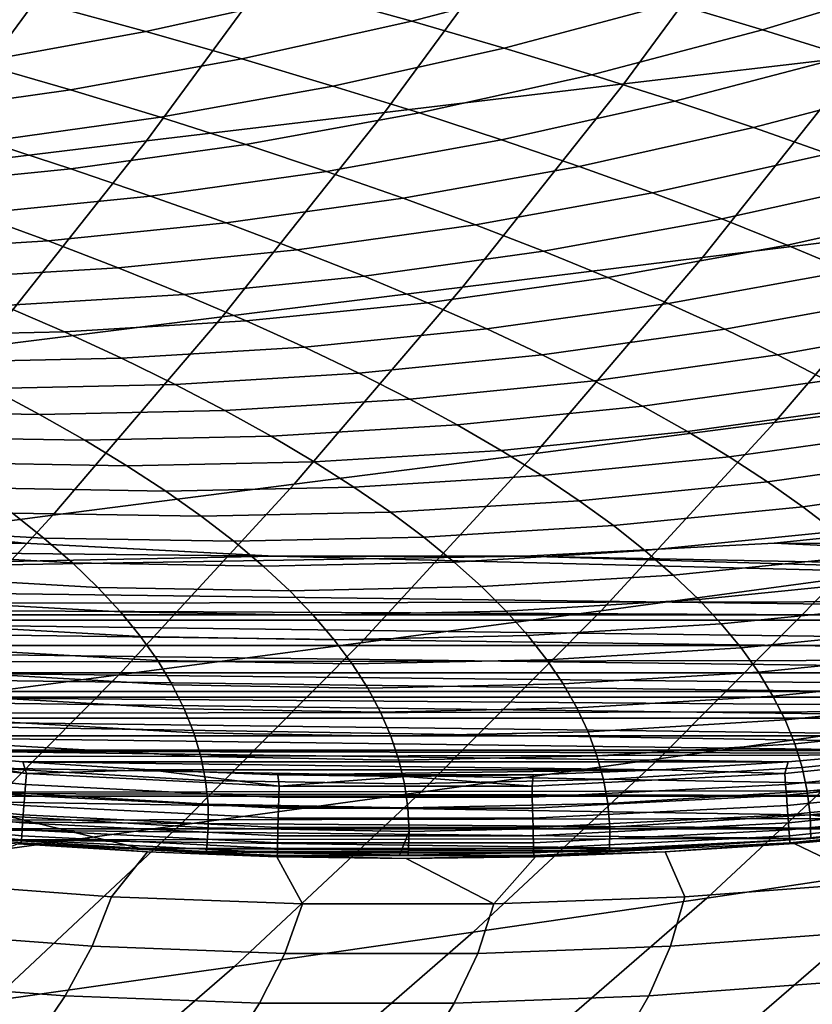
# Model space of a CAD drawing. Header units: metres. Extents: x -240 to 45, y -77 to 27.
# Tile 1025 of 1056: x 24.44 to 27.34, y -19.37 to -15.77. Entities that reach past the tile are written whole.
import ezdxf

# ---------------------------------------------------------------- set-up
doc = ezdxf.new("R2010")
doc.units = ezdxf.units.M
doc.layers.add('solid_102011X2', color=7, linetype='CONTINUOUS')

msp = doc.modelspace()

# ---------------------------------------------------------------- linework, layer by layer
at = {"layer": 'solid_102011X2'}
for points in [[(28.080963, -15.143641, 28.755054), (27.522615, -15.903273, 28.885918), (26.649399, -16.006678, 24.622259), (27.21102, -15.242139, 24.489246)], [(27.21102, -15.242139, 24.489246), (26.649399, -16.006678, 24.622259), (25.775511, -16.110409, 20.384056), (26.340574, -15.340939, 20.249567)], [(26.340574, -15.340939, 20.249567), (25.775511, -16.110409, 20.384056), (24.906429, -16.214472, 16.170813), (25.475111, -15.440042, 16.035538)], [(25.475111, -15.440042, 16.035538), (24.906429, -16.214472, 16.170813), (24.047485, -16.318872, 11.981936), (24.619967, -15.539454, 11.846575)], [(26.131123, -15.517111, 260.604279), (25.520802, -15.678393, 260.501282), (25.875071, -15.777173, 258.439484), (26.48979, -15.614876, 258.537964)], [(27.443232, -15.524465, 256.562469), (26.831087, -15.712051, 256.469482), (27.155443, -15.808624, 254.399017), (27.771767, -15.619885, 254.487671)], [(24.619967, -15.539454, 11.846575), (24.047485, -16.318872, 11.981936), (23.20401, -16.42362, 7.816832), (23.780464, -15.639178, 7.682098)], [(25.148829, -15.579029, 262.560577), (24.537197, -15.715233, 262.451965), (24.90464, -15.815465, 260.397308), (25.520802, -15.678393, 260.501282)], [(24.151718, -15.614426, 264.503876), (23.539892, -15.725633, 264.389709), (23.920712, -15.827158, 262.342499), (24.537197, -15.715233, 262.451965)], [(26.48979, -15.614876, 258.537964), (25.875071, -15.777173, 258.439484), (26.212059, -15.875358, 256.375458), (26.831087, -15.712051, 256.469482)], [(27.771767, -15.619885, 254.487671), (27.155443, -15.808624, 254.399017), (27.463282, -15.904583, 252.326813), (28.0837, -15.714699, 252.411194)], [(25.520802, -15.678393, 260.501282), (24.90464, -15.815465, 260.397308), (25.254471, -15.915109, 258.340057), (25.875071, -15.777173, 258.439484)], [(24.537197, -15.715233, 262.451965), (23.920712, -15.827158, 262.342499), (24.28359, -15.928102, 260.29248), (24.90464, -15.815465, 260.397308)], [(26.831087, -15.712051, 256.469482), (26.212059, -15.875358, 256.375458), (26.532188, -15.972934, 254.309372), (27.155443, -15.808624, 254.399017)], [(25.875071, -15.777173, 258.439484), (25.254471, -15.915109, 258.340057), (25.587107, -16.014151, 256.280518), (26.212059, -15.875358, 256.375458)], [(24.90464, -15.815465, 260.397308), (24.28359, -15.928102, 260.29248), (24.628946, -16.028456, 258.239868), (25.254471, -15.915109, 258.340057)], [(27.155443, -15.808624, 254.399017), (26.532188, -15.972934, 254.309372), (26.835886, -16.069889, 252.241501), (27.463282, -15.904583, 252.326813)], [(28.389492, -15.800186, 33.1754), (27.807459, -16.533319, 33.309639), (26.937319, -16.641142, 29.023098), (27.522615, -15.903273, 28.885918)], [(26.212059, -15.875358, 256.375458), (25.587107, -16.014151, 256.280518), (25.902971, -16.112579, 254.218887), (26.532188, -15.972934, 254.309372)], [(24.28359, -15.928102, 260.29248), (23.658607, -16.016127, 260.187012), (23.99946, -16.117033, 258.139038), (24.628946, -16.028456, 258.239868)], [(25.254471, -15.915109, 258.340057), (24.628946, -16.028456, 258.239868), (24.957197, -16.128202, 256.184845), (25.587107, -16.014151, 256.280518)], [(27.522615, -15.903273, 28.885918), (26.937319, -16.641142, 29.023098), (26.060669, -16.749306, 24.761694), (26.649399, -16.006678, 24.622259)], [(27.463282, -15.904583, 252.326813), (26.835886, -16.069889, 252.241501), (27.123571, -16.16621, 250.172028), (27.755028, -15.999914, 250.253113)], [(26.532188, -15.972934, 254.309372), (25.902971, -16.112579, 254.218887), (26.202488, -16.210381, 252.155365), (26.835886, -16.069889, 252.241501)], [(27.755028, -15.999914, 250.253113), (27.123571, -16.16621, 250.172028), (27.39567, -16.261887, 248.101181), (28.031109, -16.094606, 248.178085)], [(24.628946, -16.028456, 258.239868), (23.99946, -16.117033, 258.139038), (24.323299, -16.217329, 256.088593), (24.957197, -16.128202, 256.184845)], [(25.587107, -16.014151, 256.280518), (24.957197, -16.128202, 256.184845), (25.268763, -16.227329, 254.127686), (25.902971, -16.112579, 254.218887)], [(26.649399, -16.006678, 24.622259), (26.060669, -16.749306, 24.761694), (25.183167, -16.857819, 20.525038), (25.775511, -16.110409, 20.384056)], [(26.835886, -16.069889, 252.241501), (26.202488, -16.210381, 252.155365), (26.486073, -16.307545, 250.090179), (27.123571, -16.16621, 250.172028)], [(25.775511, -16.110409, 20.384056), (25.183167, -16.857819, 20.525038), (24.310284, -16.966694, 16.312618), (24.906429, -16.214472, 16.170813)], [(25.902971, -16.112579, 254.218887), (25.268763, -16.227329, 254.127686), (25.564064, -16.325829, 252.068558), (26.202488, -16.210381, 252.155365)], [(24.957197, -16.128202, 256.184845), (24.323299, -16.217329, 256.088593), (24.630539, -16.317005, 254.035904), (25.268763, -16.227329, 254.127686)], [(27.123571, -16.16621, 250.172028), (26.486073, -16.307545, 250.090179), (26.754152, -16.404055, 248.023544), (27.39567, -16.261887, 248.101181)], [(24.906429, -16.214472, 16.170813), (24.310284, -16.966694, 16.312618), (23.447355, -17.075941, 12.123834), (24.047485, -16.318872, 11.981936)], [(24.323299, -16.217329, 256.088593), (23.686396, -16.281416, 255.991867), (23.98929, -16.381483, 253.943695), (24.630539, -16.317005, 254.035904)], [(26.202488, -16.210381, 252.155365), (25.564064, -16.325829, 252.068558), (25.843517, -16.423681, 250.00769), (26.486073, -16.307545, 250.090179)], [(25.268763, -16.227329, 254.127686), (24.630539, -16.317005, 254.035904), (24.921598, -16.416046, 251.981186), (25.564064, -16.325829, 252.068558)], [(27.39567, -16.261887, 248.101181), (26.754152, -16.404055, 248.023544), (27.007147, -16.499903, 245.955627), (27.652607, -16.356903, 246.029129)], [(24.630539, -16.317005, 254.035904), (23.98929, -16.381483, 253.943695), (24.276089, -16.480915, 251.893433), (24.921598, -16.416046, 251.981186)], [(25.564064, -16.325829, 252.068558), (24.921598, -16.416046, 251.981186), (25.196896, -16.514441, 249.924667), (25.843517, -16.423681, 250.00769)], [(26.486073, -16.307545, 250.090179), (25.843517, -16.423681, 250.00769), (26.107546, -16.52088, 247.945282), (26.754152, -16.404055, 248.023544)], [(27.652607, -16.356903, 246.029129), (27.007147, -16.499903, 245.955627), (27.24548, -16.595074, 243.886642), (27.894808, -16.45125, 243.956085)], [(24.921598, -16.416046, 251.981186), (24.276089, -16.480915, 251.893433), (24.547207, -16.579697, 249.841263), (25.196896, -16.514441, 249.924667)], [(25.843517, -16.423681, 250.00769), (25.196896, -16.514441, 249.924667), (25.456844, -16.612175, 247.866531), (26.107546, -16.52088, 247.945282)], [(26.754152, -16.404055, 248.023544), (26.107546, -16.52088, 247.945282), (26.356565, -16.617409, 245.881531), (27.007147, -16.499903, 245.955627)], [(28.665417, -16.425827, 37.621693), (28.060621, -17.131779, 37.758163), (27.199419, -17.243835, 33.449875), (27.807459, -16.533319, 33.309639)], [(27.894808, -16.45125, 243.956085), (27.24548, -16.595074, 243.886642), (27.46957, -16.689554, 241.816772), (28.122694, -16.544912, 241.882248)], [(24.276089, -16.480915, 251.893433), (23.628527, -16.520317, 251.805389), (23.895454, -16.619335, 249.757614), (24.547207, -16.579697, 249.841263)], [(27.007147, -16.499903, 245.955627), (26.356565, -16.617409, 245.881531), (26.590998, -16.713257, 243.816635), (27.24548, -16.595074, 243.886642)], [(25.196896, -16.514441, 249.924667), (24.547207, -16.579697, 249.841263), (24.803059, -16.677816, 247.787415), (25.456844, -16.612175, 247.866531)], [(26.107546, -16.52088, 247.945282), (25.456844, -16.612175, 247.866531), (25.701866, -16.709236, 245.806976), (26.356565, -16.617409, 245.881531)], [(27.807459, -16.533319, 33.309639), (27.199419, -17.243835, 33.449875), (26.325871, -17.356241, 29.166407), (26.937319, -16.641142, 29.023098)], [(24.547207, -16.579697, 249.841263), (23.895454, -16.619335, 249.757614), (24.147198, -16.71769, 247.708054), (24.803059, -16.677816, 247.787415)], [(25.456844, -16.612175, 247.866531), (24.803059, -16.677816, 247.787415), (25.044062, -16.775261, 245.732056), (25.701866, -16.709236, 245.806976)], [(26.356565, -16.617409, 245.881531), (25.701866, -16.709236, 245.806976), (25.932375, -16.805613, 243.746185), (26.590998, -16.713257, 243.816635)], [(27.24548, -16.595074, 243.886642), (26.590998, -16.713257, 243.816635), (26.811264, -16.808411, 241.750778), (27.46957, -16.689554, 241.816772)], [(26.937319, -16.641142, 29.023098), (26.325871, -17.356241, 29.166407), (25.445631, -17.469011, 24.907358), (26.060669, -16.749306, 24.761694)], [(24.803059, -16.677816, 247.787415), (24.147198, -16.71769, 247.708054), (24.384171, -16.815365, 245.656921), (25.044062, -16.775261, 245.732056)], [(25.701866, -16.709236, 245.806976), (25.044062, -16.775261, 245.732056), (25.27063, -16.872019, 243.675415), (25.932375, -16.805613, 243.746185)], [(26.590998, -16.713257, 243.816635), (25.932375, -16.805613, 243.746185), (26.148792, -16.901293, 241.684372), (26.811264, -16.808411, 241.750778)], [(27.46957, -16.689554, 241.816772), (26.811264, -16.808411, 241.750778), (27.017782, -16.902857, 239.684174), (27.679844, -16.783333, 239.746231)], [(26.060669, -16.749306, 24.761694), (25.445631, -17.469011, 24.907358), (24.564352, -17.582157, 20.672318), (25.183167, -16.857819, 20.525038)], [(25.044062, -16.775261, 245.732056), (24.384171, -16.815365, 245.656921), (24.606785, -16.912354, 243.604416), (25.27063, -16.872019, 243.675415)], [(27.679844, -16.783333, 239.746231), (27.017782, -16.902857, 239.684174), (27.210974, -16.996584, 237.61702), (27.87672, -16.876398, 237.675201)], [(24.384171, -16.815365, 245.656921), (23.723209, -16.829483, 245.581665), (23.941862, -16.926552, 243.53331), (24.606785, -16.912354, 243.604416)], [(25.932375, -16.805613, 243.746185), (25.27063, -16.872019, 243.675415), (25.483179, -16.968075, 241.617661), (26.148792, -16.901293, 241.684372)], [(26.811264, -16.808411, 241.750778), (26.148792, -16.901293, 241.684372), (26.351532, -16.99626, 239.621735), (27.017782, -16.902857, 239.684174)], [(25.183167, -16.857819, 20.525038), (24.564352, -17.582157, 20.672318), (23.6875, -17.695696, 16.460764), (24.310284, -16.966694, 16.312618)], [(25.27063, -16.872019, 243.675415), (24.606785, -16.912354, 243.604416), (24.815453, -17.008638, 241.550735), (25.483179, -16.968075, 241.617661)], [(26.148792, -16.901293, 241.684372), (25.483179, -16.968075, 241.617661), (25.682123, -17.063417, 239.559006), (26.351532, -16.99626, 239.621735)], [(27.017782, -16.902857, 239.684174), (26.351532, -16.99626, 239.621735), (26.541014, -17.090504, 237.558456), (27.210974, -16.996584, 237.61702)], [(27.87672, -16.876398, 237.675201), (27.210974, -16.996584, 237.61702), (27.391258, -17.089579, 235.549484), (28.060623, -16.968735, 235.603882)], [(24.606785, -16.912354, 243.604416), (23.941862, -16.926552, 243.53331), (24.146645, -17.022917, 241.483704), (24.815453, -17.008638, 241.550735)], [(25.483179, -16.968075, 241.617661), (24.815453, -17.008638, 241.550735), (25.01059, -17.104208, 239.496078), (25.682123, -17.063417, 239.559006)], [(24.815453, -17.008638, 241.550735), (24.146645, -17.022917, 241.483704), (24.337967, -17.118567, 239.433044), (25.01059, -17.104208, 239.496078)], [(26.351532, -16.99626, 239.621735), (25.682123, -17.063417, 239.559006), (25.867878, -17.158033, 237.499634), (26.541014, -17.090504, 237.558456)], [(27.210974, -16.996584, 237.61702), (26.541014, -17.090504, 237.558456), (26.717655, -17.184011, 235.494751), (27.391258, -17.089579, 235.549484)], [(25.682123, -17.063417, 239.559006), (25.01059, -17.104208, 239.496078), (25.192606, -17.199049, 237.440628), (25.867878, -17.158033, 237.499634)], [(23.841591, -17.202335, 237.300888), (24.516239, -17.213488, 237.381531), (24.337967, -17.118567, 239.433044), (23.667303, -17.107544, 239.34729)], [(25.01059, -17.104208, 239.496078), (24.337967, -17.118567, 239.433044), (24.516239, -17.213488, 237.381531), (25.192606, -17.199049, 237.440628)], [(26.541014, -17.090504, 237.558456), (25.867878, -17.158033, 237.499634), (26.040859, -17.251909, 235.439758), (26.717655, -17.184011, 235.494751)], [(27.391258, -17.089579, 235.549484), (26.717655, -17.184011, 235.494751), (26.88187, -17.276773, 233.430801), (27.55905, -17.181829, 233.481796)], [(28.060621, -17.131779, 37.758163), (27.430822, -17.814331, 37.900272), (26.566248, -17.930801, 33.595909), (27.199419, -17.243835, 33.449875)], [(25.867878, -17.158033, 237.499634), (25.192606, -17.199049, 237.440628), (25.361917, -17.29315, 235.384598), (26.040859, -17.251909, 235.439758)], [(26.717655, -17.184011, 235.494751), (26.040859, -17.251909, 235.439758), (26.201479, -17.345037, 233.379562), (26.88187, -17.276773, 233.430801)], [(27.55905, -17.181829, 233.481796), (26.88187, -17.276773, 233.430801), (27.034006, -17.368801, 231.366699), (27.714705, -17.273354, 231.414032)], [(24.003326, -17.296385, 235.253754), (24.681873, -17.307667, 235.329346), (24.516239, -17.213488, 237.381531), (23.841591, -17.202335, 237.300888)], [(25.192606, -17.199049, 237.440628), (24.516239, -17.213488, 237.381531), (24.681873, -17.307667, 235.329346), (25.361917, -17.29315, 235.384598)], [(26.040859, -17.251909, 235.439758), (25.361917, -17.29315, 235.384598), (25.518929, -17.386499, 233.328171), (26.201479, -17.345037, 233.379562)], [(27.199419, -17.243835, 33.449875), (26.566248, -17.930801, 33.595909), (25.689154, -18.047636, 29.315639), (26.325871, -17.356241, 29.166407)], [(24.152912, -17.389685, 233.206085), (24.835274, -17.401094, 233.276703), (24.681873, -17.307667, 235.329346), (24.003326, -17.296385, 235.253754)], [(25.361917, -17.29315, 235.384598), (24.681873, -17.307667, 235.329346), (24.835274, -17.401094, 233.276703), (25.518929, -17.386499, 233.328171)], [(26.88187, -17.276773, 233.430801), (26.201479, -17.345037, 233.379562), (26.350082, -17.437429, 231.319153), (27.034006, -17.368801, 231.366699)], [(27.714705, -17.273354, 231.414032), (27.034006, -17.368801, 231.366699), (27.17436, -17.460138, 229.302475), (27.858519, -17.364187, 229.346207)], [(26.325871, -17.356241, 29.166407), (25.689154, -18.047636, 29.315639), (24.805185, -18.16486, 25.05904), (25.445631, -17.469011, 24.907358)], [(26.201479, -17.345037, 233.379562), (25.518929, -17.386499, 233.328171), (25.663988, -17.479113, 231.271469), (26.350082, -17.437429, 231.319153)], [(27.034006, -17.368801, 231.366699), (26.350082, -17.437429, 231.319153), (26.486959, -17.529127, 229.25856), (27.17436, -17.460138, 229.302475)], [(27.858519, -17.364187, 229.346207), (27.17436, -17.460138, 229.302475), (27.303219, -17.550825, 227.238144), (27.990786, -17.454376, 227.278336)], [(24.290682, -17.482248, 231.157974), (24.976782, -17.493784, 231.223694), (24.835274, -17.401094, 233.276703), (24.152912, -17.389685, 233.206085)], [(25.518929, -17.386499, 233.328171), (24.835274, -17.401094, 233.276703), (24.976782, -17.493784, 231.223694), (25.663988, -17.479113, 231.271469)], [(26.350082, -17.437429, 231.319153), (25.663988, -17.479113, 231.271469), (25.797377, -17.57103, 229.214493), (26.486959, -17.529127, 229.25856)], [(25.445631, -17.469011, 24.907358), (24.805185, -18.16486, 25.05904), (23.919977, -18.282486, 20.825684), (24.564352, -17.582157, 20.672318)], [(25.663988, -17.479113, 231.271469), (24.976782, -17.493784, 231.223694), (25.106676, -17.585779, 229.170364), (25.797377, -17.57103, 229.214493)], [(27.17436, -17.460138, 229.302475), (26.486959, -17.529127, 229.25856), (26.612394, -17.620173, 227.197769), (27.303219, -17.550825, 227.238144)], [(27.990786, -17.454376, 227.278336), (27.303219, -17.550825, 227.238144), (27.420876, -17.640902, 225.173706), (28.111801, -17.543957, 225.210434)], [(24.416912, -17.574118, 229.109467), (25.106676, -17.585779, 229.170364), (24.976782, -17.493784, 231.223694), (24.290682, -17.482248, 231.157974)], [(23.839531, -17.626287, 227.003754), (24.531878, -17.665335, 227.060562), (24.416912, -17.574118, 229.109467), (23.728159, -17.535337, 229.047836)], [(26.486959, -17.529127, 229.25856), (25.797377, -17.57103, 229.214493), (25.919376, -17.662292, 227.157272), (26.612394, -17.620173, 227.197769)], [(27.303219, -17.550825, 227.238144), (26.612394, -17.620173, 227.197769), (26.726677, -17.710604, 225.136826), (27.420876, -17.640902, 225.173706)], [(28.107353, -17.590187, 200), (27.198799, -17.684099, 200), (31.363737, -17.68832, 200), (31.807102, -17.54245, 200)], [(24.564352, -17.582157, 20.672318), (23.919977, -18.282486, 20.825684), (23.038992, -18.400536, 16.615026), (23.6875, -17.695696, 16.460764)], [(24.531878, -17.665335, 227.060562), (25.225237, -17.677118, 227.116699), (25.106676, -17.585779, 229.170364), (24.416912, -17.574118, 229.109467)], [(25.797377, -17.57103, 229.214493), (25.106676, -17.585779, 229.170364), (25.225237, -17.677118, 227.116699), (25.919376, -17.662292, 227.157272)], [(19.371922, -17.668888, 200.399994), (19.343143, -17.658232, 200.399994), (23.552605, -17.590189, 200.399994), (24.46114, -17.684101, 200.399994)], [(24.461153, -17.684099, 200), (23.552599, -17.590187, 200), (20.341372, -17.688555, 200)], [(24.46114, -17.684101, 200.399994), (23.552605, -17.590189, 200.399994), (23.552599, -17.590187, 200), (24.461153, -17.684099, 200)], [(26.612394, -17.620173, 227.197769), (25.919376, -17.662292, 227.157272), (26.030273, -17.752941, 225.099823), (26.726677, -17.710604, 225.136826)], [(28.107347, -17.590189, 200.399994), (27.198814, -17.684101, 200.399994), (27.198799, -17.684099, 200), (28.107353, -17.590187, 200)], [(31.652145, -17.890656, 200.399994), (27.198814, -17.684101, 200.399994), (28.107347, -17.590189, 200.399994), (32.316547, -17.658194, 200.399994)], [(23.939974, -17.716627, 224.959244), (24.635849, -17.755939, 225.011307), (24.531878, -17.665335, 227.060562), (23.839531, -17.626287, 227.003754)], [(27.420876, -17.640902, 225.173706), (26.726677, -17.710604, 225.136826), (26.83009, -17.800465, 223.075729), (27.52762, -17.73041, 223.109207)], [(19.371922, -17.668888, 200.399994), (24.46114, -17.684101, 200.399994), (25.373295, -17.731119, 200.399994)], [(20.067715, -17.910368, 200.399994), (19.371922, -17.668888, 200.399994), (25.373295, -17.731119, 200.399994), (31.652145, -17.890656, 200.399994)], [(24.461153, -17.684099, 200), (20.341372, -17.688555, 200), (20.788391, -17.823141, 200), (25.373312, -17.731115, 200)], [(25.373295, -17.731119, 200.399994), (24.46114, -17.684101, 200.399994), (24.461153, -17.684099, 200), (25.373312, -17.731115, 200)], [(24.635849, -17.755939, 225.011307), (25.332741, -17.767843, 225.062744), (25.225237, -17.677118, 227.116699), (24.531878, -17.665335, 227.060562)], [(25.919376, -17.662292, 227.157272), (25.225237, -17.677118, 227.116699), (25.332741, -17.767843, 225.062744), (26.030273, -17.752941, 225.099823)], [(27.198799, -17.684099, 200), (26.286642, -17.731115, 200), (30.91671, -17.822927, 200), (31.363737, -17.68832, 200)], [(27.198814, -17.684101, 200.399994), (26.286657, -17.731119, 200.399994), (26.286642, -17.731115, 200), (27.198799, -17.684099, 200)], [(31.652145, -17.890656, 200.399994), (26.286657, -17.731119, 200.399994), (27.198814, -17.684101, 200.399994)], [(26.286642, -17.731115, 200), (20.788391, -17.823141, 200), (30.466623, -17.946064, 200), (30.91671, -17.822927, 200)], [(26.286642, -17.731115, 200), (25.373312, -17.731115, 200), (20.788391, -17.823141, 200)], [(24.029757, -17.806398, 222.914337), (24.729103, -17.845972, 222.961716), (24.635849, -17.755939, 225.011307), (23.939974, -17.716627, 224.959244)], [(26.286657, -17.731119, 200.399994), (25.373295, -17.731119, 200.399994), (25.373312, -17.731115, 200), (26.286642, -17.731115, 200)], [(31.652145, -17.890656, 200.399994), (25.373295, -17.731119, 200.399994), (26.286657, -17.731119, 200.399994)], [(26.726677, -17.710604, 225.136826), (26.030273, -17.752941, 225.099823), (26.130344, -17.843018, 223.04216), (26.83009, -17.800465, 223.075729)], [(28.277311, -17.698212, 42.229778), (27.626703, -18.352207, 42.372509), (26.776896, -18.472567, 38.047829), (27.430822, -17.814331, 37.900272)], [(27.52762, -17.73041, 223.109207), (26.83009, -17.800465, 223.075729), (26.922924, -17.889797, 221.014511), (27.623745, -17.819389, 221.044617)], [(24.729103, -17.845972, 222.961716), (25.429466, -17.857994, 223.00853), (25.332741, -17.767843, 225.062744), (24.635849, -17.755939, 225.011307)], [(26.030273, -17.752941, 225.099823), (25.332741, -17.767843, 225.062744), (25.429466, -17.857994, 223.00853), (26.130344, -17.843018, 223.04216)], [(26.83009, -17.800465, 223.075729), (26.130344, -17.843018, 223.04216), (26.219877, -17.932562, 220.984299), (26.922924, -17.889797, 221.014511)], [(20.788391, -17.823141, 200), (21.23847, -17.946259, 200), (30.466623, -17.946064, 200)], [(24.10915, -17.895641, 220.869049), (24.811911, -17.935472, 220.911804), (24.729103, -17.845972, 222.961716), (24.029757, -17.806398, 222.914337)], [(27.430822, -17.814331, 37.900272), (26.776896, -18.472567, 38.047829), (25.908833, -18.593292, 33.747536), (26.566248, -17.930801, 33.595909)], [(27.623745, -17.819389, 221.044617), (26.922924, -17.889797, 221.014511), (27.005461, -17.978638, 218.953171), (27.709538, -17.907881, 218.979996)], [(24.811911, -17.935472, 220.911804), (25.515692, -17.947615, 220.954041), (25.429466, -17.857994, 223.00853), (24.729103, -17.845972, 222.961716)], [(26.130344, -17.843018, 223.04216), (25.429466, -17.857994, 223.00853), (25.515692, -17.947615, 220.954041), (26.219877, -17.932562, 220.984299)], [(31.420855, -17.96505, 200.399994), (20.067715, -17.910368, 200.399994), (31.652145, -17.890656, 200.399994)], [(31.420855, -17.96505, 200.399994), (20.238819, -17.965082, 200.399994), (20.067715, -17.910368, 200.399994)], [(24.178421, -17.984396, 218.82341), (24.884544, -18.024487, 218.861603), (24.811911, -17.935472, 220.911804), (24.10915, -17.895641, 220.869049)], [(26.922924, -17.889797, 221.014511), (26.219877, -17.932562, 220.984299), (26.29915, -18.021616, 218.92627), (27.005461, -17.978638, 218.953171)], [(27.709538, -17.907881, 218.979996), (27.005461, -17.978638, 218.953171), (27.077991, -18.067032, 216.891754), (27.78529, -17.995926, 216.915329)], [(21.23847, -17.946259, 200), (30.013525, -18.057693, 200), (30.466623, -17.946064, 200)], [(21.23847, -17.946259, 200), (21.691563, -18.057863, 200), (30.013525, -18.057693, 200)], [(24.884544, -18.024487, 218.861603), (25.591696, -18.036745, 218.899338), (25.515692, -17.947615, 220.954041), (24.811911, -17.935472, 220.911804)], [(26.566248, -17.930801, 33.595909), (25.908833, -18.593292, 33.747536), (25.02807, -18.714403, 29.470583), (25.689154, -18.047636, 29.315639)], [(26.219877, -17.932562, 220.984299), (25.515692, -17.947615, 220.954041), (25.591696, -18.036745, 218.899338), (26.29915, -18.021616, 218.92627)], [(31.420855, -17.96505, 200.399994), (30.948364, -18.106794, 200.399994), (20.238819, -17.965082, 200.399994)], [(30.948364, -18.106794, 200.399994), (20.772289, -18.12413, 200.399994), (20.238819, -17.965082, 200.399994)], [(27.005461, -17.978638, 218.953171), (26.29915, -18.021616, 218.92627), (26.368448, -18.110222, 216.868103), (27.077991, -18.067032, 216.891754)], [(24.237837, -18.072704, 216.777451), (24.947281, -18.11305, 216.811142), (24.884544, -18.024487, 218.861603), (24.178421, -17.984396, 218.82341)], [(27.78529, -17.995926, 216.915329), (27.077991, -18.067032, 216.891754), (27.140799, -18.155018, 214.830246), (27.851292, -18.083565, 214.850647)], [(25.689154, -18.047636, 29.315639), (25.02807, -18.714403, 29.470583), (24.14024, -18.835924, 25.216526), (24.805185, -18.16486, 25.05904)], [(24.947281, -18.11305, 216.811142), (25.657755, -18.125423, 216.844421), (25.591696, -18.036745, 218.899338), (24.884544, -18.024487, 218.861603)], [(26.29915, -18.021616, 218.92627), (25.591696, -18.036745, 218.899338), (25.657755, -18.125423, 216.844421), (26.368448, -18.110222, 216.868103)], [(21.691563, -18.057863, 200), (29.557808, -18.157742, 200), (30.013525, -18.057693, 200)], [(21.691563, -18.057863, 200), (22.147274, -18.157887, 200), (29.557808, -18.157742, 200)], [(24.287672, -18.160608, 214.731171), (25.000393, -18.201206, 214.760422), (24.947281, -18.11305, 216.811142), (24.237837, -18.072704, 216.777451)], [(27.077991, -18.067032, 216.891754), (26.368448, -18.110222, 216.868103), (26.428051, -18.198418, 214.809799), (27.140799, -18.155018, 214.830246)], [(27.851292, -18.083565, 214.850647), (27.140799, -18.155018, 214.830246), (27.19417, -18.242638, 212.768723), (27.907831, -18.170839, 212.785995)], [(30.510813, -18.226036, 200.399994), (20.772289, -18.12413, 200.399994), (30.948364, -18.106794, 200.399994)], [(30.510813, -18.226036, 200.399994), (21.148846, -18.226061, 200.399994), (20.772289, -18.12413, 200.399994)], [(25.000393, -18.201206, 214.760422), (25.714149, -18.213696, 214.789307), (25.657755, -18.125423, 216.844421), (24.947281, -18.11305, 216.811142)], [(26.368448, -18.110222, 216.868103), (25.657755, -18.125423, 216.844421), (25.714149, -18.213696, 214.789307), (26.428051, -18.198418, 214.809799)], [(22.147274, -18.157887, 200), (29.099815, -18.246113, 200), (29.557808, -18.157742, 200)], [(22.147274, -18.157887, 200), (22.605261, -18.246239, 200), (29.099815, -18.246113, 200)], [(24.328192, -18.248146, 212.684601), (25.044153, -18.288996, 212.709473), (25.000393, -18.201206, 214.760422), (24.287672, -18.160608, 214.731171)], [(27.140799, -18.155018, 214.830246), (26.428051, -18.198418, 214.809799), (26.478243, -18.286247, 212.751389), (27.19417, -18.242638, 212.768723)], [(24.805185, -18.16486, 25.05904), (24.14024, -18.835924, 25.216526), (23.250963, -18.957878, 20.984915), (23.919977, -18.282486, 20.825684)], [(26.428051, -18.198418, 214.809799), (25.714149, -18.213696, 214.789307), (25.761154, -18.3016, 212.734024), (26.478243, -18.286247, 212.751389)], [(27.907831, -18.170839, 212.785995), (27.19417, -18.242638, 212.768723), (27.238388, -18.329933, 210.707169), (27.955198, -18.25779, 210.72139)], [(30.510813, -18.226036, 200.399994), (30.236372, -18.295042, 200.399994), (21.148846, -18.226061, 200.399994)], [(30.236372, -18.295042, 200.399994), (21.484945, -18.309961, 200.399994), (21.148846, -18.226061, 200.399994)], [(25.044153, -18.288996, 212.709473), (25.761154, -18.3016, 212.734024), (25.714149, -18.213696, 214.789307), (25.000393, -18.201206, 214.760422)], [(28.452896, -18.232187, 46.724262), (27.7824, -18.85704, 46.86623), (26.952955, -18.981131, 42.520317), (27.626703, -18.352207, 42.372509)], [(22.605261, -18.246239, 200), (28.639645, -18.322823, 200), (29.099815, -18.246113, 200)], [(22.605261, -18.246239, 200), (23.065426, -18.322929, 200), (28.639645, -18.322823, 200)], [(24.359667, -18.33536, 210.637756), (25.078836, -18.376461, 210.65831), (25.044153, -18.288996, 212.709473), (24.328192, -18.248146, 212.684601)], [(27.19417, -18.242638, 212.768723), (26.478243, -18.286247, 212.751389), (26.519302, -18.373751, 210.692886), (27.238388, -18.329933, 210.707169)], [(27.955198, -18.25779, 210.72139), (27.238388, -18.329933, 210.707169), (27.273741, -18.416943, 208.645615), (27.993683, -18.344458, 208.65686)], [(29.58906, -18.440443, 200.399994), (21.484945, -18.309961, 200.399994), (30.236372, -18.295042, 200.399994)], [(25.078836, -18.376461, 210.65831), (25.799051, -18.389177, 210.678604), (25.761154, -18.3016, 212.734024), (25.044153, -18.288996, 212.709473)], [(26.478243, -18.286247, 212.751389), (25.761154, -18.3016, 212.734024), (25.799051, -18.389177, 210.678604), (26.519302, -18.373751, 210.692886)], [(29.58906, -18.440443, 200.399994), (22.070587, -18.440462, 200.399994), (21.484945, -18.309961, 200.399994)], [(23.065426, -18.322929, 200), (28.177898, -18.387802, 200), (28.639645, -18.322823, 200)], [(23.065426, -18.322929, 200), (23.527168, -18.387894, 200), (28.177898, -18.387802, 200)], [(24.38237, -18.422289, 208.590652), (25.104715, -18.46364, 208.606949), (25.078836, -18.376461, 210.65831), (24.359667, -18.33536, 210.637756)], [(27.238388, -18.329933, 210.707169), (26.519302, -18.373751, 210.692886), (26.551514, -18.46097, 208.634338), (27.273741, -18.416943, 208.645615)], [(25.104715, -18.46364, 208.606949), (25.828115, -18.476469, 208.623047), (25.799051, -18.389177, 210.678604), (25.078836, -18.376461, 210.65831)], [(26.519302, -18.373751, 210.692886), (25.799051, -18.389177, 210.678604), (25.828115, -18.476469, 208.623047), (26.551514, -18.46097, 208.634338)], [(27.626703, -18.352207, 42.372509), (26.952955, -18.981131, 42.520317), (26.099726, -19.105574, 38.20063), (26.776896, -18.472567, 38.047829)], [(27.993683, -18.344458, 208.65686), (27.273741, -18.416943, 208.645615), (27.300514, -18.50371, 206.584091), (28.023575, -18.430883, 206.592422)], [(23.527168, -18.387894, 200), (27.714489, -18.441061, 200), (28.177898, -18.387802, 200)], [(23.527168, -18.387894, 200), (23.990574, -18.441137, 200), (27.714489, -18.441061, 200)], [(29.58906, -18.440443, 200.399994), (29.517811, -18.454975, 200.399994), (22.070587, -18.440462, 200.399994)], [(29.517811, -18.454975, 200.399994), (22.204082, -18.467455, 200.399994), (22.070587, -18.440462, 200.399994)], [(24.467863, -18.525103, 199.997131), (23.548721, -18.432375, 199.997131), (23.543579, -18.473083, 199.988449), (24.464773, -18.566017, 199.988449)], [(24.467863, -18.525103, 199.997131), (23.990574, -18.441137, 200), (23.548721, -18.432375, 199.997131)], [(23.990574, -18.441137, 200), (27.250113, -18.482527, 200), (27.714489, -18.441061, 200)], [(23.990574, -18.441137, 200), (24.454948, -18.482586, 200), (27.250113, -18.482527, 200)], [(24.467863, -18.525103, 199.997131), (24.454948, -18.482586, 200), (23.990574, -18.441137, 200)], [(24.396566, -18.508976, 206.543304), (25.122066, -18.550577, 206.55542), (25.104715, -18.46364, 208.606949), (24.38237, -18.422289, 208.590652)], [(27.273741, -18.416943, 208.645615), (26.551514, -18.46097, 208.634338), (26.575159, -18.547945, 206.575745), (27.300514, -18.50371, 206.584091)], [(27.236902, -18.525066, 199.997131), (28.156042, -18.432322, 199.997131), (27.714489, -18.441061, 200), (27.250113, -18.482527, 200)], [(28.156042, -18.432322, 199.997131), (27.236902, -18.525066, 199.997131), (27.239992, -18.565979, 199.988449), (28.161184, -18.47303, 199.988449)], [(28.023575, -18.430883, 206.592422), (27.300514, -18.50371, 206.584091), (27.318993, -18.590275, 204.522644), (28.04516, -18.517107, 204.528107)], [(29.517811, -18.454975, 200.399994), (28.793478, -18.586401, 200.399994), (22.204082, -18.467455, 200.399994)], [(28.793478, -18.586401, 200.399994), (22.928926, -18.596418, 200.399994), (22.204082, -18.467455, 200.399994)], [(24.464773, -18.566017, 199.988449), (23.543579, -18.473083, 199.988449), (23.538639, -18.512192, 199.974136), (24.461805, -18.605324, 199.974136)], [(24.454948, -18.482586, 200), (26.784674, -18.512207, 200), (27.250113, -18.482527, 200)], [(24.454948, -18.482586, 200), (24.920385, -18.512249, 200), (26.784674, -18.512207, 200)], [(24.467863, -18.525103, 199.997131), (24.920385, -18.512249, 200), (24.454948, -18.482586, 200)], [(25.122066, -18.550577, 206.55542), (25.848627, -18.563519, 206.567383), (25.828115, -18.476469, 208.623047), (25.104715, -18.46364, 208.606949)], [(26.776896, -18.472567, 38.047829), (26.099726, -19.105574, 38.20063), (25.228067, -19.230396, 33.904549), (25.908833, -18.593292, 33.747536)], [(26.551514, -18.46097, 208.634338), (25.828115, -18.476469, 208.623047), (25.848627, -18.563519, 206.567383), (26.575159, -18.547945, 206.575745)], [(27.236902, -18.525066, 199.997131), (27.250113, -18.482527, 200), (26.784674, -18.512207, 200)], [(28.161184, -18.47303, 199.988449), (27.239992, -18.565979, 199.988449), (27.242962, -18.605288, 199.974136), (28.166126, -18.512138, 199.974136)], [(24.461805, -18.605324, 199.974136), (23.538639, -18.512192, 199.974136), (23.533998, -18.548937, 199.954468), (24.459015, -18.642258, 199.954468)], [(24.402529, -18.595463, 204.495743), (25.131163, -18.63731, 204.503754), (25.122066, -18.550577, 206.55542), (24.396566, -18.508976, 206.543304)], [(25.39049, -18.571592, 199.997131), (24.920385, -18.512249, 200), (24.467863, -18.525103, 199.997131)], [(24.920385, -18.512249, 200), (25.386269, -18.530056, 200), (26.784674, -18.512207, 200)], [(25.39049, -18.571592, 199.997131), (25.386269, -18.530056, 200), (24.920385, -18.512249, 200)], [(25.386269, -18.530056, 200), (26.318789, -18.530033, 200), (26.784674, -18.512207, 200)], [(26.314276, -18.571577, 199.997131), (27.236902, -18.525066, 199.997131), (26.784674, -18.512207, 200), (26.318789, -18.530033, 200)], [(27.300514, -18.50371, 206.584091), (26.575159, -18.547945, 206.575745), (26.590519, -18.634718, 204.517151), (27.318993, -18.590275, 204.522644)], [(28.166126, -18.512138, 199.974136), (27.242962, -18.605288, 199.974136), (27.245752, -18.64222, 199.954468), (28.170767, -18.548883, 199.954468)], [(28.04516, -18.517107, 204.528107), (27.318993, -18.590275, 204.522644), (27.32946, -18.67668, 202.461258), (28.058731, -18.60317, 202.463959)], [(24.459015, -18.642258, 199.954468), (23.533998, -18.548937, 199.954468), (23.529745, -18.582602, 199.92981), (24.456459, -18.676094, 199.92981)], [(25.39049, -18.571592, 199.997131), (24.467863, -18.525103, 199.997131), (24.464773, -18.566017, 199.988449), (25.38946, -18.61261, 199.988449)], [(25.131163, -18.63731, 204.503754), (25.860863, -18.650364, 204.511642), (25.848627, -18.563519, 206.567383), (25.122066, -18.550577, 206.55542)], [(25.386269, -18.530056, 200), (25.852528, -18.535978, 200), (26.318789, -18.530033, 200)], [(25.39049, -18.571592, 199.997131), (25.852528, -18.535978, 200), (25.386269, -18.530056, 200)], [(26.314276, -18.571577, 199.997131), (25.852528, -18.535978, 200), (25.39049, -18.571592, 199.997131)], [(26.575159, -18.547945, 206.575745), (25.848627, -18.563519, 206.567383), (25.860863, -18.650364, 204.511642), (26.590519, -18.634718, 204.517151)], [(26.314276, -18.571577, 199.997131), (26.318789, -18.530033, 200), (25.852528, -18.535978, 200)], [(27.236902, -18.525066, 199.997131), (26.314276, -18.571577, 199.997131), (26.315308, -18.612595, 199.988449), (27.239992, -18.565979, 199.988449)], [(28.170767, -18.548883, 199.954468), (27.245752, -18.64222, 199.954468), (27.248308, -18.676056, 199.92981), (28.17502, -18.582548, 199.92981)], [(28.657564, -18.607786, 200.399994), (22.928926, -18.596418, 200.399994), (28.793478, -18.586401, 200.399994)], [(24.456459, -18.676094, 199.92981), (23.529745, -18.582602, 199.92981), (23.525965, -18.612528, 199.900681), (24.454187, -18.706171, 199.900681)], [(25.908833, -18.593292, 33.747536), (25.228067, -19.230396, 33.904549), (24.343523, -19.355625, 29.631027), (25.02807, -18.714403, 29.470583)], [(24.400524, -18.681787, 202.447968), (25.132277, -18.723883, 202.451935), (25.131163, -18.63731, 204.503754), (24.402529, -18.595463, 204.495743)], [(25.38946, -18.61261, 199.988449), (24.464773, -18.566017, 199.988449), (24.461805, -18.605324, 199.974136), (25.388468, -18.652018, 199.974136)], [(26.314276, -18.571577, 199.997131), (25.39049, -18.571592, 199.997131), (25.38946, -18.61261, 199.988449), (26.315308, -18.612595, 199.988449)], [(27.239992, -18.565979, 199.988449), (26.315308, -18.612595, 199.988449), (26.316299, -18.652002, 199.974136), (27.242962, -18.605288, 199.974136)], [(27.318993, -18.590275, 204.522644), (26.590519, -18.634718, 204.517151), (26.597876, -18.721329, 202.458557), (27.32946, -18.67668, 202.461258)], [(28.17502, -18.582548, 199.92981), (27.248308, -18.676056, 199.92981), (27.250582, -18.706135, 199.900681), (28.178801, -18.612474, 199.900681)], [(28.657564, -18.607786, 200.399994), (23.002071, -18.6078, 200.399994), (22.928926, -18.596418, 200.399994)], [(28.657564, -18.607786, 200.399994), (28.064552, -18.689119, 200.399994), (23.002071, -18.6078, 200.399994)], [(28.064552, -18.689119, 200.399994), (23.658215, -18.69665, 200.399994), (23.002071, -18.6078, 200.399994)], [(24.454187, -18.706171, 199.900681), (23.525965, -18.612528, 199.900681), (23.522732, -18.63813, 199.867615), (24.452244, -18.731905, 199.867615)], [(25.388468, -18.652018, 199.974136), (24.461805, -18.605324, 199.974136), (24.459015, -18.642258, 199.954468), (25.387539, -18.689043, 199.954468)], [(26.315308, -18.612595, 199.988449), (25.38946, -18.61261, 199.988449), (25.388468, -18.652018, 199.974136), (26.316299, -18.652002, 199.974136)], [(27.242962, -18.605288, 199.974136), (26.316299, -18.652002, 199.974136), (26.31723, -18.68903, 199.954468), (27.245752, -18.64222, 199.954468)], [(28.178801, -18.612474, 199.900681), (27.250582, -18.706135, 199.900681), (27.252525, -18.731869, 199.867615), (28.182035, -18.638079, 199.867615)], [(27.719074, -18.727594, 200.399994), (28.064552, -18.689119, 200.399994), (28.058731, -18.60317, 202.463959), (27.32946, -18.67668, 202.461258)], [(24.450666, -18.752789, 199.831284), (23.520107, -18.658909, 199.831284), (23.518143, -18.674458, 199.792389), (24.449486, -18.768415, 199.792389)], [(24.452244, -18.731905, 199.867615), (23.522732, -18.63813, 199.867615), (23.520107, -18.658909, 199.831284), (24.450666, -18.752789, 199.831284)], [(25.387539, -18.689043, 199.954468), (24.459015, -18.642258, 199.954468), (24.456459, -18.676094, 199.92981), (25.386686, -18.722965, 199.92981)], [(25.132277, -18.723883, 202.451935), (25.865103, -18.737047, 202.455841), (25.860863, -18.650364, 204.511642), (25.131163, -18.63731, 204.503754)], [(26.316299, -18.652002, 199.974136), (25.388468, -18.652018, 199.974136), (25.387539, -18.689043, 199.954468), (26.31723, -18.68903, 199.954468)], [(26.590519, -18.634718, 204.517151), (25.860863, -18.650364, 204.511642), (25.865103, -18.737047, 202.455841), (26.597876, -18.721329, 202.458557)], [(27.245752, -18.64222, 199.954468), (26.31723, -18.68903, 199.954468), (26.318083, -18.722952, 199.92981), (27.248308, -18.676056, 199.92981)], [(28.182035, -18.638079, 199.867615), (27.252525, -18.731869, 199.867615), (27.254103, -18.752752, 199.831284), (28.18466, -18.658857, 199.831284)], [(28.18466, -18.658857, 199.831284), (27.254103, -18.752752, 199.831284), (27.255283, -18.768379, 199.792389), (28.186625, -18.674404, 199.792389)], [(24.449486, -18.768415, 199.792389), (23.518143, -18.674458, 199.792389), (23.516878, -18.684473, 199.751678), (24.448727, -18.778482, 199.751678)], [(24.448727, -18.778482, 199.751678), (23.516878, -18.684473, 199.751678), (24.438219, -18.782028, 199.712738)], [(27.719074, -18.727594, 200.399994), (23.658215, -18.69665, 200.399994), (28.064552, -18.689119, 200.399994)], [(27.719074, -18.727594, 200.399994), (23.940554, -18.727604, 200.399994), (23.658215, -18.69665, 200.399994)], [(24.400524, -18.681787, 202.447968), (24.390785, -18.767982, 200.399994), (24.88402, -18.799625, 200.399994)], [(24.88402, -18.799625, 200.399994), (25.125658, -18.810333, 200.399994), (25.132277, -18.723883, 202.451935), (24.400524, -18.681787, 202.447968)], [(25.386686, -18.722965, 199.92981), (24.456459, -18.676094, 199.92981), (24.454187, -18.706171, 199.900681), (25.385927, -18.75312, 199.900681)], [(26.31723, -18.68903, 199.954468), (25.387539, -18.689043, 199.954468), (25.386686, -18.722965, 199.92981), (26.318083, -18.722952, 199.92981)], [(27.248308, -18.676056, 199.92981), (26.318083, -18.722952, 199.92981), (26.318842, -18.753105, 199.900681), (27.250582, -18.706135, 199.900681)], [(27.32946, -18.67668, 202.461258), (26.597876, -18.721329, 202.458557), (26.59753, -18.807817, 200.399994), (27.332254, -18.762955, 200.399994)], [(28.186625, -18.674404, 199.792389), (27.255283, -18.768379, 199.792389), (27.256044, -18.778444, 199.751678), (28.187891, -18.68442, 199.751678)], [(28.187891, -18.68442, 199.751678), (27.256044, -18.778444, 199.751678), (27.742422, -18.739651, 199.712448)], [(27.719074, -18.727594, 200.399994), (27.32946, -18.67668, 202.461258), (27.332254, -18.762955, 200.399994)], [(25.02807, -18.714403, 29.470583), (24.343523, -19.355625, 29.631027), (23.451708, -19.481287, 25.379599), (24.14024, -18.835924, 25.216526)], [(27.719074, -18.727594, 200.399994), (27.332254, -18.762955, 200.399994), (23.940554, -18.727604, 200.399994)], [(27.332254, -18.762955, 200.399994), (24.390785, -18.767982, 200.399994), (23.940554, -18.727604, 200.399994)], [(25.385281, -18.778919, 199.867615), (24.452244, -18.731905, 199.867615), (24.450666, -18.752789, 199.831284), (25.384754, -18.799856, 199.831284)], [(25.385927, -18.75312, 199.900681), (24.454187, -18.706171, 199.900681), (24.452244, -18.731905, 199.867615), (25.385281, -18.778919, 199.867615)], [(25.125658, -18.810333, 200.399994), (25.829811, -18.823637, 200.399994), (25.865103, -18.737047, 202.455841), (25.132277, -18.723883, 202.451935)], [(26.318083, -18.722952, 199.92981), (25.386686, -18.722965, 199.92981), (25.385927, -18.75312, 199.900681), (26.318842, -18.753105, 199.900681)], [(25.829811, -18.823637, 200.399994), (25.861612, -18.82361, 200.399994), (25.865103, -18.737047, 202.455841)], [(26.597876, -18.721329, 202.458557), (25.865103, -18.737047, 202.455841), (25.861612, -18.82361, 200.399994), (26.59753, -18.807817, 200.399994)], [(27.250582, -18.706135, 199.900681), (26.318842, -18.753105, 199.900681), (26.31949, -18.778904, 199.867615), (27.252525, -18.731869, 199.867615)], [(27.252525, -18.731869, 199.867615), (26.31949, -18.778904, 199.867615), (26.320017, -18.799841, 199.831284), (27.254103, -18.752752, 199.831284)], [(28.581627, -18.733274, 51.235924), (27.892239, -19.32848, 51.375809), (27.089788, -19.456139, 47.012875), (27.7824, -18.85704, 46.86623)], [(26.775604, -18.79962, 200.399994), (24.390785, -18.767982, 200.399994), (27.332254, -18.762955, 200.399994)], [(26.775604, -18.79962, 200.399994), (24.88402, -18.799625, 200.399994), (24.390785, -18.767982, 200.399994)], [(25.384359, -18.815523, 199.792389), (24.449486, -18.768415, 199.792389), (24.448727, -18.778482, 199.751678), (25.384108, -18.825613, 199.751678)], [(25.384754, -18.799856, 199.831284), (24.450666, -18.752789, 199.831284), (24.449486, -18.768415, 199.792389), (25.384359, -18.815523, 199.792389)], [(26.318842, -18.753105, 199.900681), (25.385927, -18.75312, 199.900681), (25.385281, -18.778919, 199.867615), (26.31949, -18.778904, 199.867615)], [(27.254103, -18.752752, 199.831284), (26.320017, -18.799841, 199.831284), (26.320412, -18.815508, 199.792389), (27.255283, -18.768379, 199.792389)], [(27.255283, -18.768379, 199.792389), (26.320412, -18.815508, 199.792389), (26.320665, -18.8256, 199.751678), (27.256044, -18.778444, 199.751678)], [(26.775604, -18.79962, 200.399994), (27.332254, -18.762955, 200.399994), (26.59753, -18.807817, 200.399994)], [(27.256044, -18.778444, 199.751678), (27.271589, -18.781622, 199.712494), (27.742422, -18.739651, 199.712448)], [(27.742422, -18.739651, 199.712448), (27.271589, -18.781622, 199.712494), (27.568501, -18.924244, 195.660614)], [(24.909979, -18.811909, 199.712692), (24.438219, -18.782028, 199.712738), (24.082212, -18.924309, 195.698807), (24.778517, -18.976173, 195.691177)], [(24.448727, -18.778482, 199.751678), (24.438219, -18.782028, 199.712738), (24.909979, -18.811909, 199.712692)], [(24.448727, -18.778482, 199.751678), (24.909979, -18.811909, 199.712692), (25.38232, -18.829811, 199.712662)], [(25.384108, -18.825613, 199.751678), (24.448727, -18.778482, 199.751678), (25.38232, -18.829811, 199.712662)], [(26.775604, -18.79962, 200.399994), (26.59753, -18.807817, 200.399994), (24.88402, -18.799625, 200.399994)], [(26.59753, -18.807817, 200.399994), (25.125658, -18.810333, 200.399994), (24.88402, -18.799625, 200.399994)], [(26.59753, -18.807817, 200.399994), (25.861612, -18.82361, 200.399994), (25.125658, -18.810333, 200.399994)], [(25.125658, -18.810333, 200.399994), (25.861612, -18.82361, 200.399994), (25.829811, -18.823637, 200.399994)], [(26.320017, -18.799841, 199.831284), (25.384754, -18.799856, 199.831284), (25.384359, -18.815523, 199.792389), (26.320412, -18.815508, 199.792389)], [(26.31949, -18.778904, 199.867615), (25.385281, -18.778919, 199.867615), (25.384754, -18.799856, 199.831284), (26.320017, -18.799841, 199.831284)], [(27.256044, -18.778444, 199.751678), (26.320665, -18.8256, 199.751678), (26.799873, -18.811636, 199.712524)], [(27.256044, -18.778444, 199.751678), (26.799873, -18.811636, 199.712524), (27.271589, -18.781622, 199.712494)], [(26.799873, -18.811636, 199.712524), (26.872198, -18.976135, 195.668243), (27.568501, -18.924244, 195.660614), (27.271589, -18.781622, 199.712494)], [(25.38232, -18.829811, 199.712662), (24.909979, -18.811909, 199.712692), (24.778517, -18.976173, 195.691177), (25.476254, -19.002108, 195.683533)], [(25.384108, -18.825613, 199.751678), (25.38232, -18.829811, 199.712662), (25.854944, -18.835732, 199.712616)], [(25.38232, -18.829811, 199.712662), (25.476254, -19.002108, 195.683533), (26.174465, -19.002094, 195.675888), (25.854944, -18.835732, 199.712616)], [(26.320412, -18.815508, 199.792389), (25.384359, -18.815523, 199.792389), (25.384108, -18.825613, 199.751678), (26.320665, -18.8256, 199.751678)], [(26.320665, -18.8256, 199.751678), (25.384108, -18.825613, 199.751678), (25.854944, -18.835732, 199.712616)], [(26.320665, -18.8256, 199.751678), (25.854944, -18.835732, 199.712616), (26.327559, -18.829674, 199.71257)], [(26.327559, -18.829674, 199.71257), (25.854944, -18.835732, 199.712616), (26.174465, -19.002094, 195.675888)], [(26.799873, -18.811636, 199.712524), (26.327559, -18.829674, 199.71257), (26.174465, -19.002094, 195.675888), (26.872198, -18.976135, 195.668243)], [(26.320665, -18.8256, 199.751678), (26.327559, -18.829674, 199.71257), (26.799873, -18.811636, 199.712524)], [(27.7824, -18.85704, 46.86623), (27.089788, -19.456139, 47.012875), (26.256994, -19.584129, 42.672997), (26.952955, -18.981131, 42.520317)], [(24.00536, -19.104542, 191.407837), (24.707811, -19.156902, 191.395462), (24.778517, -18.976173, 195.691177), (24.082212, -18.924309, 195.698807)], [(26.819975, -19.156864, 191.358231), (27.522423, -19.104481, 191.345856), (27.568501, -18.924244, 195.660614), (26.872198, -18.976135, 195.668243)], [(24.707811, -19.156902, 191.395462), (25.411707, -19.183083, 191.383057), (25.476254, -19.002108, 195.683533), (24.778517, -18.976173, 195.691177)], [(26.952955, -18.981131, 42.520317), (26.256994, -19.584129, 42.672997), (25.40024, -19.712482, 38.358467), (26.099726, -19.105574, 38.20063)], [(26.116081, -19.183071, 191.370636), (26.819975, -19.156864, 191.358231), (26.872198, -18.976135, 195.668243), (26.174465, -19.002094, 195.675888)], [(25.411707, -19.183083, 191.383057), (26.116081, -19.183071, 191.370636), (26.174465, -19.002094, 195.675888), (25.476254, -19.002108, 195.683533)], [(24.707811, -19.156902, 191.395462), (24.00536, -19.104542, 191.407837), (23.900831, -19.285179, 187.116211), (24.609505, -19.338036, 187.099457)], [(26.099726, -19.105574, 38.20063), (25.40024, -19.712482, 38.358467), (24.524878, -19.84123, 34.066734), (25.228067, -19.230396, 33.904549)], [(27.522423, -19.104481, 191.345856), (26.819975, -19.156864, 191.358231), (26.74037, -19.338001, 187.049088), (27.449038, -19.285124, 187.032333)], [(25.411707, -19.183083, 191.383057), (24.707811, -19.156902, 191.395462), (24.609505, -19.338036, 187.099457), (25.319632, -19.364466, 187.082672)], [(26.819975, -19.156864, 191.358231), (26.116081, -19.183071, 191.370636), (26.030243, -19.364454, 187.065872), (26.74037, -19.338001, 187.049088)], [(26.116081, -19.183071, 191.370636), (25.411707, -19.183083, 191.383057), (25.319632, -19.364466, 187.082672), (26.030243, -19.364454, 187.065872)], [(28.657339, -19.201109, 55.753536), (27.950174, -19.766211, 55.890396), (27.181776, -19.897291, 51.51997), (27.892239, -19.32848, 51.375809)], [(25.228067, -19.230396, 33.904549), (24.524878, -19.84123, 34.066734), (23.636433, -19.970406, 29.796753), (24.343523, -19.355625, 29.631027)], [(24.609505, -19.338036, 187.099457), (23.900831, -19.285179, 187.116211), (23.771101, -19.466593, 182.824127), (24.486097, -19.519949, 182.803375)], [(27.449038, -19.285124, 187.032333), (26.74037, -19.338001, 187.049088), (26.635979, -19.519922, 182.740982), (27.350971, -19.466549, 182.72023)], [(25.319632, -19.364466, 187.082672), (24.609505, -19.338036, 187.099457), (24.486097, -19.519949, 182.803375), (25.202562, -19.546631, 182.782578)], [(26.74037, -19.338001, 187.049088), (26.030243, -19.364454, 187.065872), (25.919516, -19.546621, 182.76178), (26.635979, -19.519922, 182.740982)], [(27.892239, -19.32848, 51.375809), (27.181776, -19.897291, 51.51997), (26.376005, -20.028658, 47.164005), (27.089788, -19.456139, 47.012875)], [(26.030243, -19.364454, 187.065872), (25.319632, -19.364466, 187.082672), (25.202562, -19.546631, 182.782578), (25.919516, -19.546621, 182.76178)]]:
    msp.add_3dface(points, dxfattribs=at)

doc.saveas('drawing.dxf')
